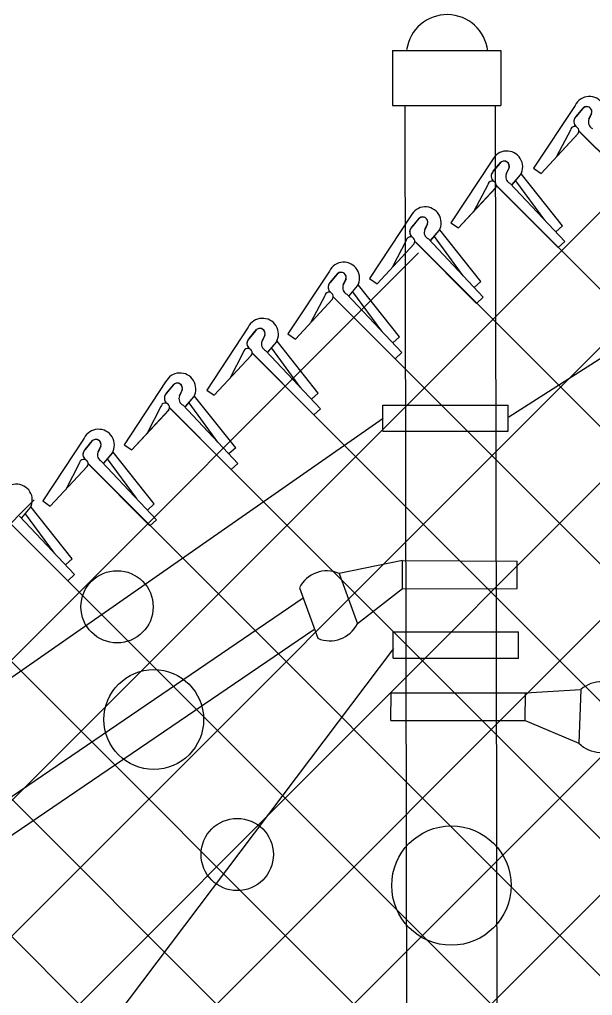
# Model space of a CAD drawing. Extents: x 0 to 2.85, y -0.1 to 1.83.
# Drawn here: x 1.6194 to 1.6531, y 1.455 to 1.5123 of the extents above; entities that cross this region are included whole.
import ezdxf

# ---------------------------------------------------------------- set-up
doc = ezdxf.new("R2010")
doc.units = 0
doc.layers.add('sb_Chainlink Fence', color=7, linetype='Continuous')
doc.layers.add('sb_Existing Structural Steel', color=7, linetype='Continuous')

msp = doc.modelspace()

# ---------------------------------------------------------------- linework, layer by layer
at = {"layer": 'sb_Chainlink Fence'}
for p, q in [((1.5021511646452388, 1.309499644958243), (1.778992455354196, 1.5863409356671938)), ((1.5021407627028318, 1.317550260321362), (1.7549012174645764, 1.570310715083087)), ((1.5021303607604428, 1.3256008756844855), (1.7350882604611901, 1.5585587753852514)), ((1.5021199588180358, 1.3336514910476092), (1.7128050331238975, 1.5443365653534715)), ((1.50211107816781, 1.3416042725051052), (1.6952105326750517, 1.5347037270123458)), ((1.5021034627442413, 1.3495583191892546), (1.6714217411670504, 1.518876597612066)), ((1.6520550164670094, 1.5072346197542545), (1.6496185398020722, 1.5035457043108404)), ((1.6521026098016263, 1.5065658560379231), (1.6525477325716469, 1.507092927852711)), ((1.6525066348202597, 1.5070496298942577), (1.6521026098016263, 1.5065658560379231)), ((1.6530287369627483, 1.50676409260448), (1.652865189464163, 1.5064097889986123)), ((1.6528658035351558, 1.5064223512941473), (1.6530284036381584, 1.5067560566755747)), ((1.651777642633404, 1.5057791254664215), (1.6509660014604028, 1.504227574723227)), ((1.6522647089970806, 1.5057601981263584), (1.7287098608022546, 1.4293150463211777)), ((1.6522792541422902, 1.5057278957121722), (1.6559066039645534, 1.5020851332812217)), ((1.650064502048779, 1.5032410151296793), (1.652234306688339, 1.5055783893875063)), ((1.650064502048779, 1.5032410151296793), (1.652220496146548, 1.5055646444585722)), ((1.6472045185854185, 1.504034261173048), (1.644768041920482, 1.5003453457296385)), ((1.647252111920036, 1.503365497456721), (1.647697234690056, 1.5038925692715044)), ((1.6476561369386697, 1.5038492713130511), (1.647252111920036, 1.503365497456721)), ((1.6481782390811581, 1.5035637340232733), (1.6480146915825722, 1.5032094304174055)), ((1.648015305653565, 1.503221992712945), (1.6481779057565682, 1.503555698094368)), ((1.6496185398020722, 1.5035457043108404), (1.650064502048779, 1.5032410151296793)), ((1.648361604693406, 1.5025745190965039), (1.648856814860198, 1.503160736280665)), ((1.6483681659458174, 1.502583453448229), (1.6488593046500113, 1.503162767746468)), ((1.648856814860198, 1.503160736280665), (1.648893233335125, 1.503228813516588)), ((1.648893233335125, 1.503228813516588), (1.6489242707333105, 1.5033016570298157)), ((1.6513175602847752, 1.5001694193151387), (1.6489047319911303, 1.5032041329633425)), ((1.645214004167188, 1.5000406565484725), (1.647383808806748, 1.5023780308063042)), ((1.645214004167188, 1.5000406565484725), (1.6473699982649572, 1.5023642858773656)), ((1.6469271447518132, 1.5025787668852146), (1.646115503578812, 1.5010272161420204)), ((1.6474032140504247, 1.5025606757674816), (1.7238053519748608, 1.4261585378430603)), ((1.6474287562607, 1.5025275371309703), (1.6510561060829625, 1.4988847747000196)), ((1.6482264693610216, 1.5026700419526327), (1.6514519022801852, 1.499243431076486)), ((1.6502785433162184, 1.5005014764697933), (1.648581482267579, 1.502811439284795)), ((1.6424164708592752, 1.5007570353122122), (1.639979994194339, 1.4970681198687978)), ((1.642464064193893, 1.5000882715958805), (1.642909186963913, 1.5006153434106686)), ((1.6428680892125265, 1.5005720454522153), (1.642464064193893, 1.5000882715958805)), ((1.6433901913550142, 1.5002865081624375), (1.6432266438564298, 1.4999322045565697)), ((1.6432272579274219, 1.4999447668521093), (1.6433898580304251, 1.5002784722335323)), ((1.644105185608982, 1.4999515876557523), (1.6441362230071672, 1.500024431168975)), ((1.644768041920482, 1.5003453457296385), (1.645214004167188, 1.5000406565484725)), ((1.6513175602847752, 1.5001694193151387), (1.650921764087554, 1.4998107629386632)), ((1.643573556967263, 1.4992972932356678), (1.644068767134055, 1.4998835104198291)), ((1.6435801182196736, 1.4993062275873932), (1.6440712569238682, 1.4998855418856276)), ((1.6454904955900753, 1.4972242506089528), (1.6437934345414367, 1.4995342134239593)), ((1.644068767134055, 1.4998835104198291), (1.644105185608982, 1.4999515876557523)), ((1.6465295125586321, 1.4968921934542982), (1.644116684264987, 1.4999269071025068)), ((1.6404259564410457, 1.4967634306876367), (1.6425957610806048, 1.4991008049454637)), ((1.6404259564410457, 1.4967634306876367), (1.6425819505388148, 1.4990870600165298)), ((1.6421390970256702, 1.4993015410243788), (1.6413274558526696, 1.4977499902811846)), ((1.642640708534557, 1.4992503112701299), (1.6462680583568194, 1.4956075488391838)), ((1.6426948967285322, 1.4992079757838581), (1.7189591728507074, 1.422943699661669)), ((1.6434384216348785, 1.499392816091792), (1.6466638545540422, 1.4959662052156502)), ((1.6514519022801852, 1.499243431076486), (1.6510561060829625, 1.4988847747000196)), ((1.5020887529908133, 1.3578033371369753), (1.6428690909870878, 1.498583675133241)), ((1.6376284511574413, 1.4975076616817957), (1.6351919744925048, 1.493818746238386)), ((1.6376760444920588, 1.4968388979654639), (1.6381211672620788, 1.4973659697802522)), ((1.6380800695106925, 1.4973226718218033), (1.6376760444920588, 1.4968388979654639)), ((1.638602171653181, 1.4970371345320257), (1.6384386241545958, 1.496682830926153)), ((1.6384392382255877, 1.496695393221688), (1.638601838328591, 1.4970290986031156)), ((1.6387855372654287, 1.4960479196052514), (1.6392807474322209, 1.4966341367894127)), ((1.6387920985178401, 1.4960568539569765), (1.639283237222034, 1.4966361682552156)), ((1.6392807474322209, 1.4966341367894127), (1.6393171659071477, 1.4967022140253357)), ((1.6393171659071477, 1.4967022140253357), (1.6393482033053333, 1.4967750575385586)), ((1.6417414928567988, 1.4936428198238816), (1.639328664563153, 1.4966775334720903)), ((1.639979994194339, 1.4970681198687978), (1.6404259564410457, 1.4967634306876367)), ((1.6465295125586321, 1.4968921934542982), (1.6461337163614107, 1.4965335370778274)), ((1.637351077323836, 1.4960521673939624), (1.6365394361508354, 1.4945006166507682)), ((1.6378194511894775, 1.4960224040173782), (1.714540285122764, 1.4193015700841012)), ((1.6378526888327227, 1.4960009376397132), (1.6414800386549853, 1.4923581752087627)), ((1.6386504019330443, 1.4961434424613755), (1.641875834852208, 1.4927168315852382)), ((1.6407024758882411, 1.493974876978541), (1.6390054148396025, 1.4962848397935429)), ((1.6466638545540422, 1.4959662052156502), (1.6462680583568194, 1.4956075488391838)), ((1.6356379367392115, 1.49351405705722), (1.6378077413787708, 1.4958514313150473)), ((1.6356379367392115, 1.49351405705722), (1.6377939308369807, 1.4958376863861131)), ((1.6328601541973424, 1.4942120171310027), (1.6304236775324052, 1.4905231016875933)), ((1.6329077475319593, 1.493543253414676), (1.63335287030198, 1.4940703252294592)), ((1.6333117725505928, 1.4940270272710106), (1.6329077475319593, 1.493543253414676)), ((1.6338338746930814, 1.4937414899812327), (1.6336703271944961, 1.4933871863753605)), ((1.6336709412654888, 1.4933997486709), (1.6338335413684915, 1.4937334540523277)), ((1.6351919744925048, 1.493818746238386), (1.6356379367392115, 1.49351405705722)), ((1.6340172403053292, 1.4927522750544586), (1.6345124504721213, 1.4933384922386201)), ((1.6340238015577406, 1.492761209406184), (1.6345149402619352, 1.493340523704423)), ((1.6345124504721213, 1.4933384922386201), (1.6345488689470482, 1.493406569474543)), ((1.6345488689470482, 1.493406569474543), (1.6345799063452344, 1.4934794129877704)), ((1.636973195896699, 1.4903471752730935), (1.6345603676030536, 1.4933818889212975)), ((1.6417414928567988, 1.4936428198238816), (1.6413456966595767, 1.4932841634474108)), ((1.630869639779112, 1.4902184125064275), (1.633039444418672, 1.4925557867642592)), ((1.630869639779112, 1.4902184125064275), (1.6330256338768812, 1.4925420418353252)), ((1.6325827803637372, 1.4927565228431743), (1.631771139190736, 1.4912049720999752)), ((1.6330843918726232, 1.492705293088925), (1.6367117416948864, 1.4890625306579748)), ((1.6330927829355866, 1.4926880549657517), (1.7090524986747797, 1.4167283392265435)), ((1.6338821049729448, 1.4928477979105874), (1.6371075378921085, 1.4894211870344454)), ((1.6359341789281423, 1.4906792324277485), (1.634237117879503, 1.49298919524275)), ((1.641875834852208, 1.4927168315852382), (1.6414800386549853, 1.4923581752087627)), ((1.6280099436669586, 1.4910021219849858), (1.6255734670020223, 1.4873132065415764)), ((1.6280575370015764, 1.4903333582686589), (1.6285026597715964, 1.4908604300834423)), ((1.6284615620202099, 1.4908171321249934), (1.6280575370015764, 1.4903333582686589)), ((1.6289836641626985, 1.4905315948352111), (1.6288201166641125, 1.4901772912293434)), ((1.6288207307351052, 1.490189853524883), (1.6289833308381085, 1.4905235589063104)), ((1.6296986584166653, 1.490196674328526), (1.6297296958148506, 1.4902695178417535)), ((1.6304236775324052, 1.4905231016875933), (1.630869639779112, 1.4902184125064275)), ((1.636973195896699, 1.4903471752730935), (1.636577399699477, 1.489988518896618)), ((1.6291670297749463, 1.4895423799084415), (1.6296622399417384, 1.4901285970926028)), ((1.6291735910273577, 1.4895513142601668), (1.6296647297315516, 1.490130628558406)), ((1.6310839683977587, 1.4874693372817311), (1.6293869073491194, 1.489779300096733)), ((1.6296622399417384, 1.4901285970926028), (1.6296986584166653, 1.490196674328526)), ((1.6321229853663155, 1.4871372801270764), (1.6297101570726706, 1.4901719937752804)), ((1.6260194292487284, 1.4870085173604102), (1.6281892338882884, 1.489345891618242)), ((1.6260194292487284, 1.4870085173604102), (1.6281754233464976, 1.489332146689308)), ((1.6277325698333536, 1.4895466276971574), (1.6269209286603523, 1.4879950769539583)), ((1.6282212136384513, 1.4894986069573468), (1.70419564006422, 1.4135241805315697)), ((1.6282341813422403, 1.4894953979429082), (1.6318615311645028, 1.4858526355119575)), ((1.629031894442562, 1.4896379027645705), (1.6322573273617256, 1.4862112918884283)), ((1.6371075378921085, 1.4894211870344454), (1.6367117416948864, 1.4890625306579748)), ((1.6232288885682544, 1.4876983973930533), (1.6207924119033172, 1.484009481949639)), ((1.6232764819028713, 1.4870296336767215), (1.623721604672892, 1.4875567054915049)), ((1.6236805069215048, 1.4875134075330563), (1.6232764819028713, 1.4870296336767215)), ((1.6242026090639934, 1.4872278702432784), (1.6240390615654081, 1.4868735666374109)), ((1.6240396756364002, 1.4868861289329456), (1.6242022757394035, 1.4872198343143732)), ((1.6243859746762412, 1.4862386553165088), (1.6248811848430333, 1.4868248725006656)), ((1.6243925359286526, 1.4862475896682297), (1.6248836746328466, 1.4868269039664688)), ((1.6248811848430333, 1.4868248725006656), (1.6249176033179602, 1.4868929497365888)), ((1.6249176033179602, 1.4868929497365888), (1.6249486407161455, 1.4869657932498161)), ((1.6273419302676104, 1.4838335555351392), (1.6249291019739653, 1.4868682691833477)), ((1.6255734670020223, 1.4873132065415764), (1.6260194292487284, 1.4870085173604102)), ((1.6321229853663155, 1.4871372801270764), (1.631727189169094, 1.4867786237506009)), ((1.6229515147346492, 1.48624290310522), (1.622139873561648, 1.4846913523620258)), ((1.6242508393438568, 1.4863341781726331), (1.6274762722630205, 1.4829075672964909)), ((1.6263029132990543, 1.484165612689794), (1.624605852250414, 1.4864755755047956)), ((1.621238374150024, 1.4837047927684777), (1.623408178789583, 1.4860421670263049)), ((1.621238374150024, 1.4837047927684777), (1.6233943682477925, 1.486028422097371)), ((1.6234531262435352, 1.4861916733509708), (1.6270804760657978, 1.4825489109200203)), ((1.623474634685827, 1.486184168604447), (1.6988537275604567, 1.4108050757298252)), ((1.6322573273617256, 1.4862112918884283), (1.6318615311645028, 1.4858526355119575)), ((1.502078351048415, 1.365853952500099), (1.6202965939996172, 1.4840721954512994)), ((1.6207924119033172, 1.484009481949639), (1.621238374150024, 1.4837047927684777)), ((1.6195642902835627, 1.483016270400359), (1.6200595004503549, 1.483602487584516)), ((1.6195708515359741, 1.4830252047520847), (1.620061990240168, 1.4836045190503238)), ((1.6200595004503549, 1.483602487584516), (1.6200959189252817, 1.4836705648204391)), ((1.6200959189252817, 1.4836705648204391), (1.6201269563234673, 1.4837434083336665)), ((1.6225202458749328, 1.4806111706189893), (1.620107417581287, 1.483645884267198)), ((1.6273419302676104, 1.4838335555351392), (1.62694613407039, 1.4834748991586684)), ((1.6186308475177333, 1.4829669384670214), (1.6936570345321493, 1.4079407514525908)), ((1.6186314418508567, 1.4829692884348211), (1.6222587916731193, 1.4793265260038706)), ((1.619429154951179, 1.4831117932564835), (1.622654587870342, 1.4796851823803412)), ((1.6214812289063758, 1.480943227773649), (1.6197841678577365, 1.483253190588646)), ((1.6274762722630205, 1.4829075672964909), (1.6270804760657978, 1.4825489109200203)), ((1.6225202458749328, 1.4806111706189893), (1.6221244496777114, 1.4802525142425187)), ((1.6138328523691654, 1.4797039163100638), (1.6892080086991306, 1.404328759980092)), ((1.622654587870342, 1.4796851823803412), (1.6222587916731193, 1.4793265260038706)), ((1.609050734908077, 1.4764250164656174), (1.6843031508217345, 1.4011726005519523)), ((1.604244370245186, 1.47317036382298), (1.6793177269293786, 1.3980970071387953))]:
    msp.add_line(p, q, dxfattribs=at)
for centre, radius, start, end in [((1.6528934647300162, 1.5068198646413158), 0.0009354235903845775, 330.7731305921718, 153.67978342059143), ((1.6527394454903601, 1.5068552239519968), 0.00030330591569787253, 342.5147558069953, 140.13680881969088), ((1.6527405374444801, 1.5068566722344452), 0.00030494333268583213, 340.73435754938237, 129.21739859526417), ((1.652362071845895, 1.5062825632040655), 0.0003843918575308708, 140.20166010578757, 233.0052527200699), ((1.6523725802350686, 1.5062830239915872), 0.0003909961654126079, 133.66718540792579, 232.2343578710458), ((1.6532529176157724, 1.506250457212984), 0.00041880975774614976, 156.48328493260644, 245.15783350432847), ((1.652029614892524, 1.505735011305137), 0.00025580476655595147, 319.02146199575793, 170.0695590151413), ((1.6480429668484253, 1.5036195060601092), 0.0009354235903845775, 330.7731305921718, 153.67978342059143), ((1.64788894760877, 1.5036548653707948), 0.00030330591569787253, 342.5147558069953, 140.13680881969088), ((1.64789003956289, 1.5036563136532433), 0.00030494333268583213, 340.73435754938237, 129.21739859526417), ((1.647511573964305, 1.5030822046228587), 0.0003843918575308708, 140.20166010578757, 233.0052527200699), ((1.6475220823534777, 1.5030826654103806), 0.0003909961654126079, 133.66718540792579, 232.2343578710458), ((1.6484024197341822, 1.503050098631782), 0.00041880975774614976, 156.48328493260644, 245.15783350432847), ((1.6471791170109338, 1.5025346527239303), 0.00025580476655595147, 319.02146199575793, 170.0695590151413), ((1.643254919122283, 1.5003422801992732), 0.0009354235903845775, 330.7731305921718, 153.67978342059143), ((1.6431008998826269, 1.5003776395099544), 0.00030330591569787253, 342.5147558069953, 140.13680881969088), ((1.6431019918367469, 1.5003790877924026), 0.00030494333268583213, 340.73435754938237, 129.21739859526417), ((1.6427235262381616, 1.499804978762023), 0.0003843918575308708, 140.20166010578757, 233.0052527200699), ((1.6427340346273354, 1.4998054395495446), 0.0003909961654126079, 133.66718540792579, 232.2343578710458), ((1.6423910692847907, 1.4992574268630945), 0.00025580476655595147, 319.02146199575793, 170.0695590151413), ((1.6436143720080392, 1.4997728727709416), 0.00041880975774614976, 156.48328493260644, 245.15783350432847), ((1.638466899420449, 1.4970929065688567), 0.0009354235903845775, 330.7731305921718, 153.67978342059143), ((1.6383128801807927, 1.4971282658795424), 0.00030330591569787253, 342.5147558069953, 140.13680881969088), ((1.6383139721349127, 1.497129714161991), 0.00030494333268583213, 340.73435754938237, 129.21739859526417), ((1.6379355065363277, 1.4965556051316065), 0.0003843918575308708, 140.20166010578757, 233.0052527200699), ((1.6379460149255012, 1.4965560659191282), 0.0003909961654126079, 133.66718540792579, 232.2343578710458), ((1.638826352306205, 1.4965234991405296), 0.00041880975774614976, 156.48328493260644, 245.15783350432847), ((1.6376030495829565, 1.496008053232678), 0.00025580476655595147, 319.02146199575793, 170.0695590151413), ((1.6336986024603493, 1.493797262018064), 0.0009354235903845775, 330.7731305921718, 153.67978342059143), ((1.6335445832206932, 1.4938326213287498), 0.00030330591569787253, 342.5147558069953, 140.13680881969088), ((1.6335456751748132, 1.4938340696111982), 0.00030494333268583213, 340.73435754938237, 129.21739859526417), ((1.633167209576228, 1.4932599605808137), 0.0003843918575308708, 140.20166010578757, 233.0052527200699), ((1.6331777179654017, 1.4932604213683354), 0.0003909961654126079, 133.66718540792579, 232.2343578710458), ((1.6340580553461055, 1.4932278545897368), 0.00041880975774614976, 156.48328493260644, 245.15783350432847), ((1.632834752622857, 1.4927124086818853), 0.00025580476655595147, 319.02146199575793, 170.0695590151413), ((1.6288483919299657, 1.490587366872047), 0.0009354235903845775, 330.7731305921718, 153.67978342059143), ((1.6286943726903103, 1.4906227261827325), 0.00030330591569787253, 342.5147558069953, 140.13680881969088), ((1.6286954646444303, 1.4906241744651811), 0.00030494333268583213, 340.73435754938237, 129.21739859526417), ((1.6283169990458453, 1.4900500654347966), 0.0003843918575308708, 140.20166010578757, 233.0052527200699), ((1.628327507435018, 1.4900505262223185), 0.0003909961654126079, 133.66718540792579, 232.2343578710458), ((1.6279845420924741, 1.4895025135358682), 0.00025580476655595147, 319.02146199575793, 170.0695590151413), ((1.6292078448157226, 1.49001795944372), 0.00041880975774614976, 156.48328493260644, 245.15783350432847), ((1.6240673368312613, 1.4872836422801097), 0.0009354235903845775, 330.7731305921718, 153.67978342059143), ((1.6239133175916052, 1.4873190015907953), 0.00030330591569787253, 342.5147558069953, 140.13680881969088), ((1.6239144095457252, 1.4873204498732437), 0.00030494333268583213, 340.73435754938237, 129.21739859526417), ((1.62353594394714, 1.486746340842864), 0.0003843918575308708, 140.20166010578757, 233.0052527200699), ((1.6235464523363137, 1.4867468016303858), 0.0003909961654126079, 133.66718540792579, 232.2343578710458), ((1.6244267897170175, 1.4867142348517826), 0.00041880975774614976, 156.48328493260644, 245.15783350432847), ((1.623203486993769, 1.4861987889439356), 0.00025580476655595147, 319.02146199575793, 170.0695590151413), ((1.619245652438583, 1.48406125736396), 0.0009354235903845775, 330.7731305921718, 153.67978342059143)]:
    msp.add_arc(centre, radius, start, end, dxfattribs=at)
at = {"layer": 'sb_Existing Structural Steel'}
for p, q in [((1.7766054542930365, 1.5706835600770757), (1.6481581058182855, 1.4889333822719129)), ((1.6413395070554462, 1.5104458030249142), (1.647691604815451, 1.5104458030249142)), ((1.6413395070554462, 1.5104458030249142), (1.6413395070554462, 1.5072240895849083)), ((1.647691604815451, 1.5104458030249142), (1.647691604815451, 1.5072240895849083)), ((1.6413395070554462, 1.5072240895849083), (1.647691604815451, 1.5072240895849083)), ((1.6422666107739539, 1.3924429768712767), (1.642083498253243, 1.5072008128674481)), ((1.6476014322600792, 1.3968228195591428), (1.6473739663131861, 1.5072023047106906)), ((1.6407685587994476, 1.489643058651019), (1.6481196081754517, 1.489643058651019)), ((1.6407685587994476, 1.4881049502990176), (1.6407685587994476, 1.489643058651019)), ((1.6481196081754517, 1.4881049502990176), (1.6481196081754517, 1.489643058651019)), ((1.6407900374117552, 1.4888473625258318), (1.5034298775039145, 1.393176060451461)), ((1.6407685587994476, 1.4881049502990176), (1.6481196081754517, 1.4881049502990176)), ((1.6419152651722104, 1.4805107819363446), (1.6381935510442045, 1.4797578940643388)), ((1.6419152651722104, 1.4805107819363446), (1.6486602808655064, 1.480484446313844)), ((1.6419152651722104, 1.4788571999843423), (1.6419152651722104, 1.4805107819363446)), ((1.6419152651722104, 1.4788571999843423), (1.6419152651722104, 1.4805107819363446)), ((1.6486603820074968, 1.4788631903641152), (1.6486602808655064, 1.480484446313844)), ((1.6381935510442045, 1.4797578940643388), (1.639270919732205, 1.47679484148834)), ((1.6358667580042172, 1.4789103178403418), (1.6369452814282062, 1.4759484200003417)), ((1.6419152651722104, 1.4788571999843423), (1.639270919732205, 1.47679484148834)), ((1.6419152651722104, 1.4788571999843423), (1.6486603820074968, 1.4788631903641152)), ((1.507982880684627, 1.3911935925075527), (1.6360938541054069, 1.4783149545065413)), ((1.5089961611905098, 1.3895560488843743), (1.6367111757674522, 1.4764622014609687)), ((1.641372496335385, 1.47632886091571), (1.6487235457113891, 1.47632886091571)), ((1.641372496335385, 1.4747907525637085), (1.641372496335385, 1.47632886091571)), ((1.6487235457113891, 1.4747907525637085), (1.6487235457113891, 1.47632886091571)), ((1.64139355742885, 1.4753445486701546), (1.5758685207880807, 1.3885758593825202)), ((1.641372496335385, 1.4747907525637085), (1.6487235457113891, 1.4747907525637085)), ((1.6412435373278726, 1.4711149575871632), (1.6412593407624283, 1.4727479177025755)), ((1.6412593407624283, 1.4727479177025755), (1.6491473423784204, 1.4727479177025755)), ((1.6491315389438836, 1.4711149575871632), (1.6491473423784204, 1.4727479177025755)), ((1.6491473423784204, 1.4727479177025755), (1.6523911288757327, 1.4729407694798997)), ((1.6523911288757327, 1.4729407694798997), (1.6522787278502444, 1.4697899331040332)), ((1.6412435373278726, 1.4711149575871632), (1.6491315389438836, 1.4711149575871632)), ((1.6491315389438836, 1.4711149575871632), (1.6522787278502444, 1.4697899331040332))]:
    msp.add_line(p, q, dxfattribs=at)
for centre, radius in [((1.6251584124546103, 1.4777980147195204), 0.0021204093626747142), ((1.627313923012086, 1.4711793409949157), 0.002929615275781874), ((1.632214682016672, 1.463254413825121), 0.0021204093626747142), ((1.6447898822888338, 1.4614346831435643), 0.0035044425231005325)]:
    msp.add_circle(centre, radius, dxfattribs=at)
for centre, radius, start, end in [((1.6445408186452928, 1.5101601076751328), 0.002401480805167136, 6.342802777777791, 171.9080888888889), ((1.6374778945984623, 1.478103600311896), 0.0018019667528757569, 66.61430555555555, 153.3856972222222), ((1.6376604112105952, 1.4776021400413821), 0.0018019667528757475, 246.61430277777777, 333.3856944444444), ((1.6535815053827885, 1.4715873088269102), 0.001801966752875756, 44.55254794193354, 131.3239396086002), ((1.653562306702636, 1.4710540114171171), 0.001801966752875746, 224.5525507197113, 311.32394238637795)]:
    msp.add_arc(centre, radius, start, end, dxfattribs=at)

doc.saveas('drawing.dxf')
